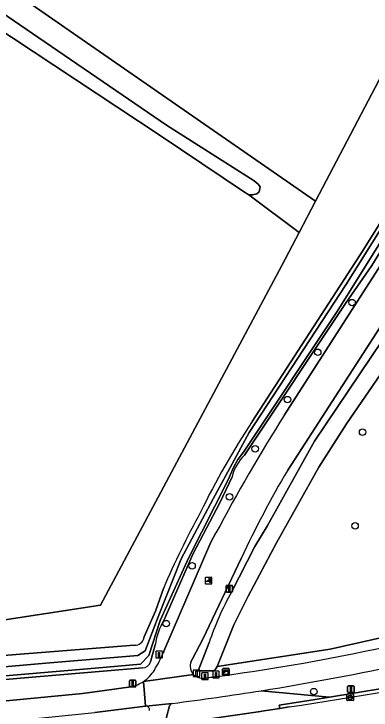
# Model space of a CAD drawing. Extents: x 160203 to 161530, y 379528 to 381797.
# Drawn here: x 160813.3 to 160867, y 380873.7 to 380978.3 of the extents above; entities that cross this region are included whole.
import ezdxf

# ---------------------------------------------------------------- set-up
doc = ezdxf.new("R2010")
doc.units = 0
for name, color, linetype in [('IMGEO_Berm_groen', 7, 'Continuous'), ('IMGEO_Boom', 7, 'Continuous'), ('IMGEO_Fietspad_gesloten', 7, 'Continuous'), ('IMGEO_Fietspad_open', 7, 'Continuous'), ('IMGEO_Grasland_agrarisch', 7, 'Continuous'), ('IMGEO_Groenvoorziening', 7, 'Continuous'), ('IMGEO_Houtwal', 7, 'Continuous'), ('IMGEO_Kast', 7, 'Continuous'), ('IMGEO_Kolk', 7, 'Continuous'), ('IMGEO_Lichtmast', 7, 'Continuous'), ('IMGEO_Loofbos', 7, 'Continuous'), ('IMGEO_Oever', 7, 'Continuous'), ('IMGEO_Paal', 7, 'Continuous'), ('IMGEO_Poller', 7, 'Continuous'), ('IMGEO_Rijbaan_lokaal_gesloten', 7, 'Continuous'), ('IMGEO_Rijbaan_lokaal_open', 7, 'Continuous'), ('IMGEO_Terreindeel_open', 7, 'Continuous'), ('IMGEO_Verkeersbordpaal', 7, 'Continuous'), ('IMGEO_Waterloop', 7, 'Continuous')]:
    doc.layers.add(name, color=color, linetype=linetype)

msp = doc.modelspace()

# ---------------------------------------------------------------- linework, layer by layer
at = {"layer": 'IMGEO_Berm_groen'}
for points in [[(160850.52, 380876.66), (160860.78, 380875.68), (160869.03, 380877.04), (160882.43, 380879.51), (160895.18, 380881.82), (160906.72, 380884.04), (160922.19, 380887.13), (160938.38, 380890.52)], [(160858.65, 380875.32), (160860.78, 380875.68), (160850.52, 380876.66)], [(160836.79, 380871.45), (160842.42, 380872.36), (160850.43, 380873.55), (160850.62, 380873.57), (160853.31, 380874), (160853.24, 380874.49), (160858.65, 380875.32)], [(160836.71, 380874.38), (160836.26, 380872.68), (160836.21, 380871.86)]]:
    msp.add_lwpolyline(points, dxfattribs=at)
for centre, radius, start, end in [((160785.98, 381281.03), 409.49, 279.0693, 282.2148), ((160785.85, 381282.27), 410.73, 277.1743, 279.0595), ((160837.29, 380874.14), 0.63, 103.5222, 157.7236)]:
    msp.add_arc(centre, radius, start, end, dxfattribs=at)
at = {"layer": 'IMGEO_Boom'}
for centre in [(160864.18, 380934.97), (160859.02, 380927.5), (160854.47, 380920.39), (160865.77, 380915.51), (160849.62, 380912.99), (160845.76, 380905.78), (160864.64, 380901.43), (160840.12, 380895.42), (160836.22, 380886.74), (160858.44, 380876.52)]:
    msp.add_circle(centre, 0.489, dxfattribs=at)
at = {"layer": 'IMGEO_Fietspad_gesloten'}
msp.add_lwpolyline([(160840.36, 380879.07), (160832.83, 380878.05), (160833.14, 380874.34), (160833.17, 380874.35), (160837.15, 380874.76)], dxfattribs=at)
for centre, radius, start, end in [((160802.53, 381188.95), 312.89, 277.602, 283.0955), ((160785.98, 381281.03), 409.49, 279.0693, 282.2148), ((160841.65, 380880.35), 1.82, 224.7301, 277.955), ((160797.98, 381223.13), 347.37, 277.265, 277.6003), ((160785.85, 381282.27), 410.73, 277.1743, 279.0595)]:
    msp.add_arc(centre, radius, start, end, dxfattribs=at)
at = {"layer": 'IMGEO_Fietspad_open'}
for points in [[(160778.32, 380869.48), (160788.8, 380870.01), (160795.04, 380870.51), (160795.39, 380870.57), (160795.88, 380870.61), (160805.38, 380871.36), (160805.79, 380871.39), (160808.11, 380871.63), (160811.64, 380871.99), (160825.49, 380873.36), (160833.14, 380874.34), (160832.83, 380878.05)], [(160830.91, 380877.25), (160826.93, 380876.67), (160823.64, 380876.26), (160811.64, 380875.09), (160796.56, 380873.79)], [(160837.15, 380874.76), (160833.17, 380874.35)], [(160836.21, 380871.86), (160836.26, 380872.68), (160836.71, 380874.38)]]:
    msp.add_lwpolyline(points, dxfattribs=at)
for centre, radius, start, end in [((160829.81, 380882.56), 5.42, 281.6526, 303.7904), ((160837.29, 380874.14), 0.63, 103.5222, 157.7236), ((160833.15, 380873.78), 0.568, 352.1768, 87.3819)]:
    msp.add_arc(centre, radius, start, end, dxfattribs=at)
at = {"layer": 'IMGEO_Grasland_agrarisch'}
for points in [[(160858.7, 380950.21), (160907.85, 381043.87), (160906.45, 381043.75), (160903.91, 381043.31), (160892.97, 381036.64), (160860.97, 381016.14), (160810.15, 380983.79)], [(160673.83, 380902.02), (160666.97, 380895.2), (160666.2, 380893.06), (160666.07, 380892.23), (160707.62, 380884.39), (160723.88, 380883.66), (160734.94, 380882.84), (160750.8, 380882.93), (160801.79, 380885.77), (160826.35, 380889.51), (160853.62, 380940.52), (160856.23, 380945.5), (160848.64, 380951.18), (160848.02, 380951.54), (160835.19, 380960.18), (160809.82, 380976.88), (160801.3, 380978.3), (160713.84, 380925.46), (160693.36, 380913.87)]]:
    msp.add_lwpolyline(points, close=True, dxfattribs=at)
at = {"layer": 'IMGEO_Groenvoorziening'}
for points in [[(160858.53, 380914.13), (160877.24, 380941.9), (160883.2, 380953.05), (160886.02, 380957.03), (160886.26, 380957.43), (160884.85, 380958.68), (160879.8, 380949.47), (160867.87, 380930.41), (160854.51, 380909.81)], [(160846.07, 380891.47), (160849.55, 380898.33), (160851.42, 380901.38), (160858.53, 380914.13)], [(160847.52, 380896.5), (160841.73, 380884.4), (160840.19, 380881.46), (160840.01, 380881.12), (160839.98, 380881.07)], [(160873.42, 380884.2), (160882.91, 380886.16), (160882.28, 380887.7), (160860.9, 380882.9), (160843.89, 380880.32), (160843.51, 380879.66), (160841.06, 380879.63), (160842.68, 380883.89)]]:
    msp.add_lwpolyline(points, dxfattribs=at)
for centre, radius, start, end in [((160980.07, 380835.37), 145.97, 149.3377, 155.2414), ((160883.08, 380870.38), 42.6, 150.3244, 161.5096), ((160802.53, 381188.95), 312.89, 277.602, 283.0955), ((160841.65, 380880.35), 1.82, 156.6272, 224.7812), ((160841.65, 380880.35), 1.82, 224.7301, 277.955), ((160797.98, 381223.13), 347.37, 277.265, 277.6003)]:
    msp.add_arc(centre, radius, start, end, dxfattribs=at)
at = {"layer": 'IMGEO_Houtwal'}
msp.add_lwpolyline([(160810.13, 380978.79), (160810.74, 380978.91), (160811.36, 380978.67), (160836.28, 380961.65), (160849.48, 380953.25), (160850.07, 380952.78), (160850.37, 380952.35), (160850.23, 380951.59), (160849.88, 380951.31), (160849.23, 380951.14), (160848.64, 380951.18), (160856.23, 380945.5), (160858.7, 380950.21), (160810.15, 380983.79)], close=True, dxfattribs=at)
at = {"layer": 'IMGEO_Kast'}
for p, q in [((160844.72, 380879.05), (160844.72, 380879.89)), ((160844.72, 380879.89), (160844.72, 380879.05)), ((160844.8, 380879.98), (160845.64, 380879.98)), ((160845.64, 380879.98), (160844.8, 380879.98)), ((160845.72, 380879.9), (160845.72, 380879.06)), ((160845.72, 380879.06), (160845.72, 380879.9)), ((160845.65, 380878.98), (160844.81, 380878.98)), ((160844.81, 380878.98), (160845.65, 380878.98))]:
    msp.add_line(p, q, dxfattribs=at)
for points in [[(160844.92, 380879.77), (160845.52, 380879.77), (160845.52, 380879.68), (160844.92, 380879.68), (160844.92, 380879.77)], [(160844.92, 380879.59), (160845.52, 380879.59), (160845.52, 380879.1), (160844.92, 380879.1), (160844.92, 380879.59)]]:
    msp.add_lwpolyline(points, dxfattribs=at)
msp.add_circle((160845, 380879.44), 0.0377, dxfattribs=at)
for centre, start, end in [((160844.8, 380879.9), 92.4484, 184.2845), ((160844.8, 380879.9), 92.4484, 184.2845), ((160845.64, 380879.9), 2.4484, 94.2845), ((160845.64, 380879.9), 2.4484, 94.2845), ((160844.8, 380879.05), 182.4484, 274.2845), ((160844.8, 380879.05), 182.4484, 274.2845), ((160845.64, 380879.05), 272.4484, 4.2845), ((160845.64, 380879.05), 272.4484, 4.2845)]:
    msp.add_arc(centre, 0.0779, start, end, dxfattribs=at)
at = {"layer": 'IMGEO_Kolk'}
for p, q in [((160863.42, 380875.25), (160863.42, 380876.1)), ((160863.49, 380876.18), (160864.34, 380876.18)), ((160863.68, 380875.67), (160863.68, 380875.68)), ((160863.72, 380875.72), (160864.12, 380875.72)), ((160864.11, 380875.63), (160863.72, 380875.63)), ((160863.91, 380875.95), (160863.93, 380875.95)), ((160864.16, 380875.68), (160864.16, 380875.67)), ((160864.42, 380876.1), (160864.42, 380875.25)), ((160864.34, 380875.17), (160863.49, 380875.17)), ((160863.93, 380875.4), (160863.9, 380875.4))]:
    msp.add_line(p, q, dxfattribs=at)
for points in [[(160863.42, 380875.25), (160863.42, 380876.1)], [(160863.49, 380876.18), (160864.34, 380876.18)], [(160864.42, 380876.1), (160864.42, 380875.25)], [(160864.34, 380875.17), (160863.49, 380875.17)]]:
    msp.add_lwpolyline(points, dxfattribs=at)
for centre, radius, start, end in [((160863.49, 380876.1), 0.0765, 91.552, 178.448), ((160863.49, 380876.1), 0.0765, 91.552, 178.448), ((160863.72, 380875.68), 0.0403, 85.8775, 175.7526), ((160863.71, 380875.67), 0.0366, 178.938, 274.7102), ((160864.12, 380875.67), 0.043, 264.8664, 352.4533), ((160864.12, 380875.68), 0.0386, 1.7309, 96.639), ((160864.34, 380876.1), 0.0765, 1.552, 88.448), ((160864.34, 380876.1), 0.0765, 1.552, 88.448), ((160863.49, 380875.25), 0.0765, 181.552, 268.448), ((160863.49, 380875.25), 0.0765, 181.552, 268.448), ((160864.34, 380875.25), 0.0765, 271.552, 358.448), ((160864.34, 380875.25), 0.0765, 271.552, 358.448)]:
    msp.add_arc(centre, radius, start, end, dxfattribs=at)
for centre, major_axis, ratio, start_param, end_param in [((160863.9, 380875.67), (-0.387, 0.002), 0.722429, 4.712389, 7.853982), ((160863.93, 380875.67), (-0.39, 0.002), 0.717154, 1.570796, 4.712389)]:
    msp.add_ellipse(centre, major_axis=major_axis, ratio=ratio, start_param=start_param, end_param=end_param, dxfattribs=at)
at = {"layer": 'IMGEO_Lichtmast'}
for p, q in [((160845.23, 380891.58), (160845.23, 380892.38)), ((160845.23, 380892.38), (160845.23, 380891.58)), ((160845.33, 380892.48), (160846.12, 380892.48)), ((160846.12, 380892.48), (160845.33, 380892.48)), ((160846.22, 380892.38), (160846.22, 380891.58)), ((160846.22, 380891.58), (160846.22, 380892.38)), ((160846.12, 380891.48), (160845.33, 380891.48)), ((160845.33, 380891.48), (160846.12, 380891.48))]:
    msp.add_line(p, q, dxfattribs=at)
msp.add_lwpolyline([(160845.65, 380892.35), (160845.8, 380892.35), (160845.8, 380891.6), (160845.65, 380891.6), (160845.65, 380892.35)], dxfattribs=at)
for centre, start, end in [((160845.33, 380892.38), 90, 180), ((160845.33, 380892.38), 90, 180), ((160846.12, 380892.38), 0, 90), ((160846.12, 380892.38), 360, 90), ((160845.33, 380891.58), 180, 270), ((160845.33, 380891.58), 180, 270), ((160846.12, 380891.58), 270, 0), ((160846.12, 380891.58), 270, 0)]:
    msp.add_arc(centre, 0.1, start, end, dxfattribs=at)
at = {"layer": 'IMGEO_Loofbos'}
for points in [[(160907.85, 381043.87), (160858.7, 380950.21), (160856.23, 380945.5), (160853.62, 380940.52), (160826.35, 380889.51), (160801.79, 380885.77), (160750.8, 380882.93), (160734.94, 380882.84), (160723.88, 380883.66), (160707.62, 380884.39), (160666.07, 380892.23), (160666.2, 380893.06), (160666.97, 380895.2), (160673.83, 380902.02), (160675.9, 380904.09), (160673.25, 380902.33), (160665.49, 380896.7), (160663.76, 380895.08), (160661.52, 380893.09)], [(160849.16, 380917.09), (160865.84, 380942.85), (160873.3, 380954.74), (160881.89, 380970.06), (160895.87, 381000), (160897.9, 381004.22), (160914.24, 381044.58), (160915.48, 381044.08), (160911.82, 381034.66), (160897.77, 381000), (160884.61, 380971.23), (160878.46, 380959.43), (160873.47, 380950.83), (160867.18, 380940.56), (160863.19, 380934.81), (160848.01, 380912.03)], [(160854.02, 380918.09), (160871.57, 380945.42), (160874.53, 380950.78), (160877.07, 380954.85), (160883.67, 380967.04), (160892.95, 380986.45)], [(160871.8, 380929.08), (160863.36, 380916.75), (160859.18, 380910.24), (160852.84, 380898.88), (160848.55, 380890.86), (160846.39, 380886.54), (160843.89, 380880.32), (160843.89, 380880.32), (160860.9, 380882.9), (160882.28, 380887.7)], [(160846.13, 380908.78), (160844.32, 380904.91), (160840.31, 380897.27), (160835.86, 380887.22)], [(160835.8, 380882.36), (160835.89, 380882.58), (160842.92, 380898.98), (160843.71, 380900.36)], [(160832.89, 380884.63), (160834.62, 380888.61), (160835.82, 380892.01)], [(160777.83, 380879.48), (160791.26, 380880.64), (160803.5, 380881.32), (160831.43, 380883.52)], [(160834.61, 380883.66), (160834.58, 380883.54), (160833.87, 380881)], [(160832.68, 380880.11), (160814.32, 380878.52), (160804.73, 380877.68), (160793.86, 380876.85), (160787.33, 380876.56), (160777.67, 380875.56)], [(160796.56, 380873.79), (160811.64, 380875.09), (160823.64, 380876.26), (160826.93, 380876.67), (160830.91, 380877.25)]]:
    msp.add_lwpolyline(points, dxfattribs=at)
for centre, radius, start, end in [((161081.45, 380773.95), 269.25, 147.6349, 151.9983), ((160945.13, 380853.32), 115.22, 146.3971, 154.1885), ((160852.74, 380907.13), 6.81, 134.0153, 165.9451), ((160948.07, 380844.46), 121.91, 151.0393, 157.0427), ((160845.12, 380881.98), 10.65, 150.5127, 170.9588), ((160831.59, 380884.83), 1.32, 263.1479, 351.28), ((160814.41, 380891.75), 23.36, 329.1205, 336.2938), ((160832.74, 380881.27), 1.16, 267.0025, 346.7836), ((160829.82, 380882.56), 5.42, 303.7556, 328.9216), ((160829.81, 380882.56), 5.42, 281.6526, 303.7904)]:
    msp.add_arc(centre, radius, start, end, dxfattribs=at)
at = {"layer": 'IMGEO_Oever'}
for points in [[(160848.01, 380912.03), (160863.19, 380934.81), (160867.18, 380940.56), (160873.47, 380950.83), (160878.46, 380959.43), (160884.61, 380971.23), (160897.77, 381000), (160911.82, 381034.66), (160915.48, 381044.08), (160914.24, 381044.58), (160897.9, 381004.22), (160895.87, 381000), (160881.89, 380970.06), (160873.3, 380954.74), (160865.84, 380942.85), (160849.16, 380917.09)], [(160807.28, 380879.85), (160818.14, 380880.8), (160831.95, 380881.97), (160833.09, 380882.65), (160835.01, 380887.77), (160838.48, 380896.48), (160843.29, 380905.49), (160848.69, 380915.44), (160863.25, 380937.65), (160873.05, 380953.22), (160881.66, 380967.92), (160892.36, 380991.35)], [(160891.91, 380988.16), (160882.32, 380967.5), (160874.3, 380953.34), (160861.97, 380933.61), (160847.84, 380912.49), (160847, 380911.39), (160846.33, 380910.2), (160845.54, 380908.33), (160839.58, 380896.57), (160835.33, 380887.21), (160833.62, 380881.94), (160832.35, 380880.66), (160825.55, 380880.04), (160807.31, 380878.5)], [(160835.86, 380887.22), (160840.31, 380897.27), (160844.32, 380904.91), (160846.13, 380908.78)], [(160835.82, 380892.01), (160834.62, 380888.61), (160832.89, 380884.63)], [(160831.43, 380883.52), (160803.5, 380881.32), (160791.26, 380880.64), (160777.83, 380879.48)], [(160833.87, 380881), (160834.58, 380883.54), (160834.61, 380883.66)], [(160777.67, 380875.56), (160787.33, 380876.56), (160793.86, 380876.85), (160804.73, 380877.68), (160814.32, 380878.52), (160832.68, 380880.11)]]:
    msp.add_lwpolyline(points, dxfattribs=at)
for centre, radius, start, end in [((160945.13, 380853.32), 115.22, 146.3971, 154.1885), ((160852.74, 380907.13), 6.81, 134.0153, 165.9451), ((160948.07, 380844.46), 121.91, 151.0393, 157.0427), ((160845.12, 380881.98), 10.65, 150.5127, 170.9588), ((160831.59, 380884.83), 1.32, 263.1479, 351.28), ((160832.74, 380881.27), 1.16, 267.0025, 346.7836)]:
    msp.add_arc(centre, radius, start, end, dxfattribs=at)
at = {"layer": 'IMGEO_Paal'}
for p, q in [((160834.66, 380882.5), (160834.66, 380881.66)), ((160834.66, 380882.5), (160834.66, 380881.66)), ((160835.58, 380882.59), (160834.73, 380882.59)), ((160835.58, 380882.59), (160834.73, 380882.59)), ((160835.66, 380881.67), (160835.66, 380882.51)), ((160835.66, 380881.67), (160835.66, 380882.51)), ((160834.74, 380881.59), (160835.59, 380881.59)), ((160834.74, 380881.59), (160835.59, 380881.59)), ((160840.29, 380879.69), (160840.29, 380878.85)), ((160840.29, 380879.69), (160840.29, 380878.85)), ((160841.21, 380879.77), (160840.37, 380879.77)), ((160841.21, 380879.77), (160840.37, 380879.77)), ((160841.29, 380878.86), (160841.29, 380879.7)), ((160841.29, 380878.86), (160841.29, 380879.7)), ((160840.38, 380878.77), (160841.22, 380878.77)), ((160840.38, 380878.77), (160841.22, 380878.77)), ((160841.56, 380879.26), (160841.56, 380878.42)), ((160841.56, 380879.26), (160841.56, 380878.42)), ((160842.48, 380879.34), (160841.64, 380879.34)), ((160842.48, 380879.34), (160841.64, 380879.34)), ((160842.56, 380878.43), (160842.56, 380879.27)), ((160842.56, 380878.43), (160842.56, 380879.27)), ((160843.22, 380879.49), (160843.22, 380878.65)), ((160843.22, 380879.49), (160843.22, 380878.65)), ((160844.14, 380879.58), (160843.3, 380879.58)), ((160844.14, 380879.58), (160843.3, 380879.58)), ((160844.22, 380878.66), (160844.22, 380879.5)), ((160844.22, 380878.66), (160844.22, 380879.5)), ((160841.65, 380878.34), (160842.49, 380878.34)), ((160841.65, 380878.34), (160842.49, 380878.34)), ((160843.31, 380878.58), (160844.15, 380878.58)), ((160843.31, 380878.58), (160844.15, 380878.58))]:
    msp.add_line(p, q, dxfattribs=at)
for points in [[(160835.08, 380882.4), (160835.24, 380882.4), (160835.24, 380881.67), (160835.08, 380881.67), (160835.08, 380882.4)], [(160840.71, 380879.58), (160840.87, 380879.58), (160840.87, 380878.85), (160840.71, 380878.85), (160840.71, 380879.58)], [(160841.98, 380879.16), (160842.14, 380879.16), (160842.14, 380878.42), (160841.98, 380878.42), (160841.98, 380879.16)], [(160843.64, 380879.39), (160843.8, 380879.39), (160843.8, 380878.66), (160843.64, 380878.66), (160843.64, 380879.39)]]:
    msp.add_lwpolyline(points, dxfattribs=at)
for centre, start, end in [((160834.74, 380882.51), 92.4484, 184.2845), ((160834.74, 380882.51), 92.4484, 184.2845), ((160835.58, 380882.51), 2.4484, 94.2845), ((160835.58, 380882.51), 2.4484, 94.2845), ((160834.74, 380881.67), 182.4484, 274.2845), ((160834.74, 380881.67), 182.4484, 274.2845), ((160835.58, 380881.67), 272.4484, 4.2845), ((160835.58, 380881.67), 272.4484, 4.2845), ((160840.37, 380879.69), 92.4484, 184.2845), ((160840.37, 380879.69), 92.4484, 184.2845), ((160841.21, 380879.69), 2.4484, 94.2845), ((160841.21, 380879.69), 2.4484, 94.2845), ((160840.37, 380878.85), 182.4484, 274.2845), ((160840.37, 380878.85), 182.4484, 274.2845), ((160841.21, 380878.85), 272.4484, 4.2845), ((160841.21, 380878.85), 272.4484, 4.2845), ((160841.64, 380879.27), 92.4484, 184.2845), ((160841.64, 380879.27), 92.4484, 184.2845), ((160842.49, 380879.27), 2.4484, 94.2845), ((160842.49, 380879.27), 2.4484, 94.2845), ((160843.3, 380879.5), 92.4484, 184.2845), ((160843.3, 380879.5), 92.4484, 184.2845), ((160843.3, 380878.65), 182.4484, 274.2845), ((160843.3, 380878.65), 182.4484, 274.2845), ((160844.14, 380879.5), 2.4484, 94.2845), ((160844.14, 380879.5), 2.4484, 94.2845), ((160844.14, 380878.65), 272.4484, 4.2845), ((160844.14, 380878.65), 272.4484, 4.2845), ((160841.64, 380878.42), 182.4484, 274.2845), ((160841.64, 380878.42), 182.4484, 274.2845), ((160842.49, 380878.42), 272.4484, 4.2845), ((160842.49, 380878.42), 272.4484, 4.2845)]:
    msp.add_arc(centre, 0.0779, start, end, dxfattribs=at)
at = {"layer": 'IMGEO_Poller'}
for p, q in [((160842.11, 380893.6), (160842.11, 380892.79)), ((160842.11, 380893.6), (160842.11, 380892.79)), ((160843.01, 380893.69), (160842.2, 380893.69)), ((160843.01, 380893.69), (160842.2, 380893.69)), ((160843.11, 380892.79), (160843.11, 380893.6)), ((160843.11, 380892.79), (160843.11, 380893.6)), ((160842.2, 380892.7), (160843.01, 380892.7)), ((160842.2, 380892.7), (160843.01, 380892.7))]:
    msp.add_line(p, q, dxfattribs=at)
for points in [[(160842.75, 380893.05), (160842.23, 380893.05), (160842.66, 380893.32)], [(160842.79, 380893.42), (160842.78, 380893.35), (160842.65, 380893.55)], [(160842.65, 380893.55), (160842.88, 380893.49), (160842.81, 380893.45)], [(160842.8, 380892.88), (160842.87, 380893.11), (160842.9, 380893.04)], [(160842.94, 380893.01), (160843.01, 380893), (160842.8, 380892.88)]]:
    msp.add_lwpolyline(points, dxfattribs=at)
for centre, radius, start, end in [((160842.2, 380893.6), 0.0946, 90, 180), ((160842.2, 380893.6), 0.0946, 90, 180), ((160842.42, 380893.1), 0.332, 351.3247, 42.4854), ((160842.43, 380893.11), 0.476, 351.7527, 41.1691), ((160842.43, 380893.11), 0.516, 349.3569, 42.2912), ((160843.01, 380893.6), 0.0946, 0, 90), ((160843.01, 380893.6), 0.0946, 0, 90), ((160842.2, 380892.79), 0.0946, 180, 270), ((160842.2, 380892.79), 0.0946, 180, 270), ((160843.01, 380892.79), 0.0946, 270, 0), ((160843.01, 380892.79), 0.0946, 270, 0)]:
    msp.add_arc(centre, radius, start, end, dxfattribs=at)
at = {"layer": 'IMGEO_Rijbaan_lokaal_gesloten'}
for points in [[(160892.95, 380986.45), (160883.67, 380967.04), (160877.07, 380954.85), (160874.53, 380950.78), (160871.57, 380945.42), (160854.02, 380918.09)], [(160854.51, 380909.81), (160867.87, 380930.41), (160879.8, 380949.47), (160884.85, 380958.68), (160885.68, 380960.32)], [(160843.71, 380900.36), (160842.92, 380898.98), (160835.89, 380882.58), (160835.8, 380882.36)], [(160839.98, 380881.07), (160840.01, 380881.12), (160840.19, 380881.46), (160841.73, 380884.4), (160847.52, 380896.5)], [(160832.83, 380878.05), (160840.36, 380879.07)], [(160854.74, 380874.22), (160853.31, 380874), (160850.62, 380873.57), (160850.43, 380873.55), (160842.42, 380872.36), (160836.79, 380871.45), (160836.34, 380871.39), (160835.44, 380868.11), (160839.49, 380868.65)]]:
    msp.add_lwpolyline(points, dxfattribs=at)
for centre, radius, start, end in [((161081.45, 380773.95), 269.25, 147.6349, 151.9983), ((160980.07, 380835.37), 145.97, 149.3377, 155.2414), ((160814.41, 380891.75), 23.36, 329.1205, 336.2938), ((160841.65, 380880.35), 1.82, 156.6272, 224.7812), ((160829.82, 380882.56), 5.42, 303.7556, 328.9216), ((160742.1, 381615.99), 750.28, 278.63489, 280.92837)]:
    msp.add_arc(centre, radius, start, end, dxfattribs=at)
at = {"layer": 'IMGEO_Rijbaan_lokaal_open'}
msp.add_lwpolyline([(160922.19, 380887.13), (160906.72, 380884.04), (160895.18, 380881.82), (160882.43, 380879.51), (160869.03, 380877.04), (160860.78, 380875.68), (160858.65, 380875.32), (160853.24, 380874.49), (160853.31, 380874), (160854.74, 380874.22)], dxfattribs=at)
msp.add_arc((160742.1, 381615.99), 750.28, 278.63489, 280.92837, dxfattribs=at)
at = {"layer": 'IMGEO_Terreindeel_open'}
msp.add_lwpolyline([(160833.17, 380874.35), (160833.14, 380874.34), (160825.49, 380873.36)], dxfattribs=at)
msp.add_arc((160833.15, 380873.78), 0.568, 352.1768, 87.3819, dxfattribs=at)
at = {"layer": 'IMGEO_Verkeersbordpaal'}
for p, q in [((160830.69, 380877.33), (160830.69, 380878.13)), ((160830.69, 380878.13), (160830.69, 380877.33)), ((160830.79, 380878.23), (160831.58, 380878.23)), ((160831.58, 380878.23), (160830.79, 380878.23)), ((160831.68, 380878.13), (160831.68, 380877.33)), ((160831.68, 380877.33), (160831.68, 380878.13)), ((160831.58, 380877.23), (160830.79, 380877.23)), ((160830.79, 380877.23), (160831.58, 380877.23)), ((160863.51, 380876.49), (160863.51, 380877.29)), ((160863.51, 380877.29), (160863.51, 380876.49)), ((160863.61, 380877.39), (160864.4, 380877.39)), ((160864.4, 380877.39), (160863.61, 380877.39)), ((160864.5, 380877.29), (160864.5, 380876.49)), ((160864.5, 380876.49), (160864.5, 380877.29)), ((160864.4, 380876.39), (160863.61, 380876.39)), ((160863.61, 380876.39), (160864.4, 380876.39))]:
    msp.add_line(p, q, dxfattribs=at)
for points in [[(160831.11, 380878.11), (160831.26, 380878.11), (160831.26, 380877.36), (160831.11, 380877.36), (160831.11, 380878.11)], [(160863.93, 380877.27), (160864.08, 380877.27), (160864.08, 380876.52), (160863.93, 380876.52), (160863.93, 380877.27)]]:
    msp.add_lwpolyline(points, dxfattribs=at)
for centre, start, end in [((160830.79, 380878.13), 90, 180), ((160830.79, 380878.13), 90, 180), ((160831.58, 380878.13), 0, 90), ((160831.58, 380878.13), 360, 90), ((160830.79, 380877.33), 180, 270), ((160830.79, 380877.33), 180, 270), ((160831.58, 380877.33), 270, 0), ((160831.58, 380877.33), 270, 0), ((160863.61, 380877.29), 90, 180), ((160863.61, 380877.29), 90, 180), ((160863.61, 380876.49), 180, 270), ((160863.61, 380876.49), 180, 270), ((160864.4, 380877.29), 0, 90), ((160864.4, 380877.29), 360, 90), ((160864.4, 380876.49), 270, 0), ((160864.4, 380876.49), 270, 0)]:
    msp.add_arc(centre, 0.1, start, end, dxfattribs=at)
at = {"layer": 'IMGEO_Waterloop'}
for points in [[(160892.36, 380991.35), (160881.66, 380967.92), (160873.05, 380953.22), (160863.25, 380937.65), (160848.69, 380915.44), (160843.29, 380905.49), (160838.48, 380896.48), (160835.01, 380887.77), (160833.09, 380882.65), (160831.95, 380881.97), (160818.14, 380880.8), (160807.28, 380879.85)], [(160807.31, 380878.5), (160825.55, 380880.04), (160832.35, 380880.66), (160833.62, 380881.94), (160835.33, 380887.21), (160839.58, 380896.57), (160845.54, 380908.33), (160846.33, 380910.2), (160847, 380911.39), (160847.84, 380912.49), (160861.97, 380933.61), (160874.3, 380953.34), (160882.32, 380967.5), (160891.91, 380988.16)], [(160871.8, 380929.08), (160881.24, 380944.17), (160887.46, 380955.94), (160886.02, 380957.03), (160883.2, 380953.05), (160877.24, 380941.9), (160858.53, 380914.13), (160851.42, 380901.38), (160849.55, 380898.33), (160846.07, 380891.47)], [(160842.68, 380883.89), (160841.06, 380879.63), (160843.51, 380879.66), (160843.89, 380880.32), (160843.89, 380880.32), (160846.39, 380886.54), (160848.55, 380890.86), (160852.84, 380898.88), (160859.18, 380910.24), (160863.36, 380916.75), (160871.8, 380929.08)]]:
    msp.add_lwpolyline(points, dxfattribs=at)
msp.add_lwpolyline([(160836.28, 380961.65), (160811.36, 380978.67), (160810.74, 380978.91), (160810.13, 380978.79), (160809.54, 380978.38), (160809.28, 380977.77), (160809.37, 380977.31), (160809.82, 380976.88), (160835.19, 380960.18), (160848.02, 380951.54), (160848.64, 380951.18), (160849.23, 380951.14), (160849.88, 380951.31), (160850.23, 380951.59), (160850.37, 380952.35), (160850.07, 380952.78), (160849.48, 380953.25)], close=True, dxfattribs=at)
msp.add_arc((160883.08, 380870.38), 42.6, 150.3244, 161.5096, dxfattribs=at)

doc.saveas('drawing.dxf')
